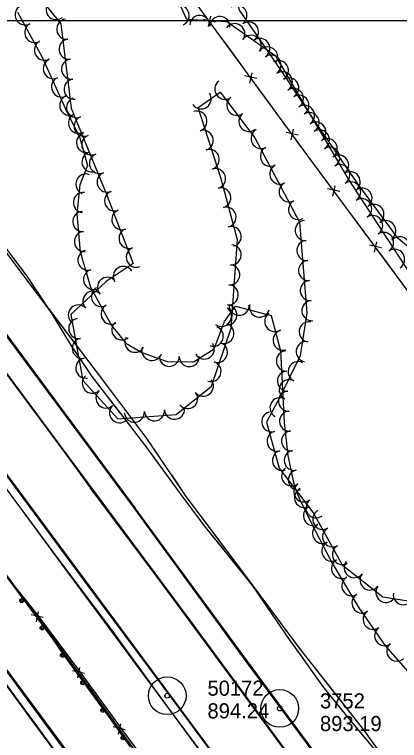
# Model space of a CAD drawing. Extents: x 353423 to 364002, y 127000 to 201942.
# Drawn here: x 360629.4 to 360782.5, y 130713.8 to 131002.4 of the extents above; entities that cross this region are included whole.
import ezdxf

# ---------------------------------------------------------------- set-up
doc = ezdxf.new("R2010")
doc.units = 0
for name, color, linetype in [('E_DTM_SlopeBottom', 7, 'Continuous'), ('E_DTM_SlopeTop', 7, 'Continuous'), ('E_FEN_Generic', 7, 'Continuous'), ('E_LAND_TreeLine', 7, 'Continuous'), ('E_MISCPROP', 7, 'Continuous'), ('E_RDWY_AsphConc', 7, 'Continuous'), ('E_STRUCT_WingWall', 7, 'Continuous')]:
    doc.layers.add(name, color=color, linetype=linetype)

msp = doc.modelspace()

# ---------------------------------------------------------------- linework, layer by layer
at = {"layer": 'E_DTM_SlopeBottom'}
for p, q in [((360706.61, 130997.63), (360707.52, 131001.76)), ((360709.33, 130999.4), (360704.52, 131000.49)), ((360723.06, 130975.14), (360723.97, 130979.27)), ((360725.77, 130976.91), (360720.96, 130978)), ((360742.22, 130954.42), (360737.41, 130955.51)), ((360739.5, 130952.65), (360740.41, 130956.78)), ((360758.77, 130932.03), (360753.95, 130933.08)), ((360756.07, 130930.24), (360756.94, 130934.37)), ((360775.38, 130909.66), (360770.56, 130910.71)), ((360772.67, 130907.87), (360773.55, 130912)), ((360638.1, 130760.93), (360638.97, 130765.04)), ((360640.78, 130762.71), (360636, 130763.76)), ((360654.55, 130738.72), (360655.43, 130742.82)), ((360657.23, 130740.5), (360652.46, 130741.55)), ((360673.46, 130718.1), (360668.7, 130719.21)), ((360670.76, 130716.35), (360671.69, 130720.44))]:
    msp.add_line(p, q, dxfattribs=at)
for points in [[(360846.85, 130810.08), (360797.17, 130877.39), (360745.71, 130946.7), (360683.64, 131031.59), (360622.34, 131114.26), (360585.07, 131164.23), (360537.48, 131228.34), (360481.2, 131304.74), (360413.99, 131394.8), (360339.31, 131495.85), (360284.37, 131569.67), (360237.23, 131634.52), (360168.57, 131726.41)], [(360776.97, 130574.69), (360746.67, 130616.52), (360699.41, 130679.17), (360658.68, 130735.65), (360605.88, 130806.93), (360546.91, 130886.24), (360510.01, 130936.13), (360465.18, 130997.46), (360404.07, 131080.41), (360366.6, 131130.68)], [(360714.49, 130989.4), (360708.61, 130997.44)], [(360721.17, 130980.26), (360714.49, 130989.4)], [(360730.93, 130966.91), (360725.05, 130974.95)], [(360737.61, 130957.77), (360730.93, 130966.91)], [(360747.39, 130944.43), (360745.71, 130946.7), (360741.5, 130952.46)], [(360754.14, 130935.35), (360747.39, 130944.43)], [(360764, 130922.07), (360758.06, 130930.06)], [(360770.75, 130912.98), (360764, 130922.07)], [(360780.61, 130899.7), (360774.67, 130907.69)], [(360787.35, 130890.61), (360780.61, 130899.7)], [(360629.51, 130775.03), (360623.63, 130782.97)], [(360636.19, 130766.01), (360629.51, 130775.03)], [(360645.96, 130752.82), (360640.08, 130760.76)], [(360652.64, 130743.79), (360645.96, 130752.82)], [(360662.35, 130730.56), (360658.68, 130735.65), (360656.53, 130738.55)], [(360668.92, 130721.45), (360662.35, 130730.56)], [(360678.52, 130708.14), (360672.74, 130716.15)]]:
    msp.add_lwpolyline(points, dxfattribs=at)
at = {"layer": 'E_DTM_SlopeTop'}
for points in [[(360348.28, 131250.08), (360369.39, 131222.01), (360390.81, 131193.42), (360416.32, 131158.48), (360439.11, 131127.81), (360463.79, 131094.42), (360489.48, 131059.85), (360520.12, 131018.05), (360542.16, 130987.92), (360568.89, 130951.58), (360593.62, 130918.56), (360623.44, 130878.78), (360649.22, 130844.17), (360677.4, 130806.22)], [(360342.07, 131246.99), (360365.58, 131214.1), (360392.18, 131176.62), (360416.35, 131143.21), (360442.56, 131107.65), (360463.21, 131079.76), (360489.86, 131043.68), (360516.52, 131007.72), (360539.58, 130976.46), (360567.88, 130937.95), (360588.25, 130910.71), (360616.6, 130872.32), (360648.71, 130829.12), (360659.61, 130814.18)], [(361333.55, 129917.72), (361268.46, 130006.01), (361189.85, 130112.75), (361142.67, 130176.31), (361088.86, 130249.79), (360994.04, 130376.87), (360928.62, 130465.05), (360871.56, 130543.5), (360815.21, 130618.95), (360766.71, 130684.28), (360721.66, 130745.05), (360677.21, 130805.9), (360595.4, 130915.9), (360546.5, 130984.06), (360499.99, 131045.42), (360426.96, 131144.04)], [(360419.47, 131139.59), (360478.07, 131059.84), (360541.82, 130973.68), (360588.71, 130910.37), (360647.11, 130831.47), (360699.04, 130761.76), (360750.66, 130691.62), (360805.87, 130616.86), (360864.14, 130537.84), (360910.27, 130475.6), (360951.2, 130420.07), (361004.77, 130348.23), (361046.61, 130292.04), (361097.13, 130223.94), (361149.43, 130153.39), (361185.11, 130104.98), (361238.11, 130033), (361245.88, 130022.49), (361278.08, 129978.64), (361333.1, 129905.4)], [(360337.83, 131131.57), (360358.59, 131103.63), (360410.73, 131033.01), (360469.38, 130953.56), (360514.36, 130893.15), (360555.3, 130837.54), (360604.51, 130771.17), (360655.75, 130702.06), (360692.79, 130651.26), (360700.18, 130641.04)], [(360392.82, 131129.19), (360439.78, 131065.72), (360491.21, 130996.27), (360566.57, 130894.7), (360647.89, 130784.33), (360688.43, 130729.6), (360741.87, 130657.22), (360775.19, 130612.07)], [(360770.85, 130623.99), (360731.32, 130677.71), (360684.37, 130741.2), (360627.35, 130818.29), (360564.03, 130903.58), (360518.64, 130964.96), (360463.16, 131040.47), (360396.39, 131130.9)], [(360812.38, 130484.47), (360679.44, 130663.54), (360601.08, 130770.21), (360543.32, 130848.21), (360486.67, 130924.56), (360443.57, 130982.64), (360405.94, 131033.09), (360347.68, 131112.32), (360339.61, 131123.22)], [(360915.39, 130428.25), (360885.77, 130468.28), (360854.3, 130510.8), (360823.95, 130551.75), (360794.76, 130591.46), (360773.92, 130619.47), (360751.38, 130649.91), (360722.07, 130689.97), (360692.78, 130729.59), (360658.7, 130775.33), (360626.52, 130818.94)], [(360787.07, 130577.55), (360781.17, 130594.57), (360775.15, 130611.63), (360774.45, 130613.59), (360767.1, 130623.57), (360748.79, 130648.37), (360729.58, 130674.29), (360711.81, 130698.39), (360689.89, 130727.84), (360668.06, 130757.8), (360647.03, 130785.8), (360625.85, 130814.41)], [(361335.19, 129902.03), (361317.97, 129925.09), (361294.2, 129957.22), (361266.66, 129994.48), (361242.03, 130027.81), (361217.11, 130061.23), (361186.78, 130102.37), (361155.57, 130144.32), (361126.8, 130183.16), (361098.06, 130221.84), (361070.02, 130259.76), (361036.43, 130304.8), (361006.19, 130345.98), (360970.52, 130394.27), (360936.12, 130440.54), (360901.22, 130487.47), (360871.26, 130528.04), (360838.83, 130571.83), (360808.58, 130612.92), (360780.05, 130651.51), (360745.78, 130697.86), (360715, 130739.66), (360684.42, 130781.1), (360659.61, 130814.18)], [(360570.32, 130810.78), (360600.22, 130770.91), (360638.59, 130718.65), (360671.71, 130673.89), (360707.05, 130626.12), (360742.48, 130578.27), (360774.17, 130535.49), (360800.97, 130499.08), (360825.44, 130466.23), (360849.91, 130433.42), (360876.06, 130397.89), (360904.66, 130359.17), (360936.36, 130316.65), (360963.75, 130279.7), (360997.86, 130233.57), (361031.14, 130188.46), (361063.99, 130144.35), (361101.47, 130093.76), (361133.47, 130050.11), (361168.56, 130002.53), (361203.91, 129954.89), (361239.46, 129906.99), (361266.3, 129870.87)], [(360575.18, 130810.12), (360596.24, 130781.82), (360623.79, 130744.57), (360648.33, 130711.2), (360671.72, 130679.59), (360689.22, 130656.1), (360698.8, 130644.93), (360715.58, 130625.81), (360728.01, 130611.1), (360747.76, 130588.17), (360764.98, 130569.46), (360773.42, 130562.42), (360776.51, 130560.85), (360778.18, 130560.7), (360780.45, 130560.58), (360783.15, 130561.35)], [(360974.98, 130403.77), (360946.02, 130442.35), (360923.23, 130473.25), (360897.45, 130508.23), (360870.85, 130544), (360842.47, 130582.65), (360817.74, 130615.85), (360781.38, 130665.29), (360748.12, 130710.1), (360720.12, 130748.06), (360677.4, 130806.22)]]:
    msp.add_lwpolyline(points, dxfattribs=at)
at = {"layer": 'E_FEN_Generic'}
for points in [[(360801.85, 130896.55), (360781.97, 130913.37), (360765.75, 130935.51), (360749.08, 130959.66), (360736.63, 130978.43), (360725.99, 130994.12), (360718.93, 131004.18), (360714.33, 131020.86), (360702.48, 131043.97), (360691.06, 131070.62), (360688.21, 131094.26), (360688.18, 131115.44), (360689.98, 131128.38), (360690.1, 131136.96)], [(360626.78, 131024.91), (360647.83, 130998.66), (360651.89, 130965.23), (360665.59, 130931.97), (360676.58, 130903.37), (360665.85, 130896.31), (360651.87, 130883.12), (360656.53, 130856.93), (360670.52, 130841.74), (360693.73, 130843.46), (360707.81, 130854.62), (360715.55, 130877.67), (360718.14, 130912.89), (360711.56, 130937.11), (360702.42, 130965.48), (360711.25, 130971.59), (360724.97, 130953.37), (360742.71, 130919.8), (360745.67, 130883.87), (360743.04, 130866.73), (360735.04, 130850.62), (360729.61, 130840.34), (360734.72, 130822.08), (360748.28, 130804.2)], [(360800.4, 130878.57), (360762.41, 130936.85), (360733.54, 130985.68), (360713.92, 130999.55), (360697.9, 131000.45), (360692.89, 131011.61)], [(360630.66, 131003.37), (360640.45, 130985.48), (360649.73, 130964.96), (360655.35, 130953.33), (360658.47, 130942.34), (360655.42, 130934.67), (360654.26, 130923.05), (360655.48, 130908.08), (360659.58, 130893.96), (360668, 130878.72), (360673.66, 130871.79), (360680.07, 130868.04), (360690.16, 130864.46), (360700.65, 130864.35), (360708.82, 130869.45), (360712.88, 130880.41), (360717.27, 130886.52), (360731.45, 130882.73), (360735.25, 130868.75), (360736.06, 130853.15), (360736.73, 130840.26), (360738.14, 130827.09), (360740.63, 130815.23), (360742.61, 130810.1), (360747.39, 130800.32), (360755.81, 130784.34), (360766.34, 130766.55), (360777, 130751.33), (360786.86, 130740.14)], [(360748.28, 130804.2), (360759.77, 130783.59), (360775.92, 130770.98), (360788.58, 130768.9)]]:
    msp.add_lwpolyline(points, dxfattribs=at)
for centre, start, end in [((360645.93, 131004.37), 128.72, 308.7047), ((360633.65, 131002.26), 118.6946, 298.6792), ((360694.9, 131002.02), 294.2053, 114.19), ((360717.88, 131002.04), 305.0791, 125.0638), ((360703.11, 130998.06), 356.7879, 176.7726), ((360637.48, 130995.25), 118.6946, 298.6792), ((360650.19, 130996.57), 96.9367, 276.9214), ((360711.1, 130997.61), 356.7879, 176.7726), ((360717.03, 130994.79), 324.7506, 144.7353), ((360722.47, 130995.49), 305.0791, 125.0638), ((360723.56, 130990.17), 324.7506, 144.7353), ((360641.32, 130988.25), 118.6946, 298.6792), ((360651.15, 130988.63), 96.9367, 276.9214), ((360726.99, 130988.93), 304.1109, 124.0956), ((360730.09, 130985.55), 324.7506, 144.7353), ((360644.82, 130980.89), 114.3497, 294.3344), ((360652.12, 130980.69), 96.9367, 276.9214), ((360731.47, 130982.3), 304.1109, 124.0956), ((360734.41, 130980.09), 300.5959, 120.5806), ((360735.93, 130975.68), 303.563, 123.5476), ((360648.11, 130973.61), 114.3497, 294.3344), ((360653.08, 130972.75), 96.9367, 276.9214), ((360713.04, 130972.69), 126.9849, 306.9696), ((360738.48, 130973.2), 300.5959, 120.5806), ((360740.36, 130969.01), 303.563, 123.5476), ((360651.4, 130966.33), 114.3497, 294.3344), ((360703.64, 130968.88), 214.6837, 34.6683), ((360742.55, 130966.31), 300.5959, 120.5806), ((360654.08, 130965.4), 112.3934, 292.3781), ((360717.85, 130966.3), 126.9849, 306.9696), ((360744.78, 130962.34), 303.563, 123.5476), ((360654.84, 130959.18), 115.7795, 295.7641), ((360657.13, 130958), 112.3934, 292.3781), ((360701.98, 130960.02), 287.8661, 107.8508), ((360722.66, 130959.91), 126.9849, 306.9696), ((360746.62, 130959.43), 300.5959, 120.5806), ((360749.28, 130955.68), 304.6291, 124.6138), ((360704.43, 130952.41), 287.8661, 107.8508), ((360727.47, 130953.12), 117.8652, 297.8499), ((360750.69, 130952.54), 300.5959, 120.5806), ((360658.04, 130951.5), 105.8876, 285.8723), ((360660.17, 130950.61), 112.3934, 292.3781), ((360753.82, 130949.09), 304.6291, 124.6138), ((360660.23, 130943.81), 105.8876, 285.8723), ((360663.22, 130943.21), 112.3934, 292.3781), ((360706.88, 130944.8), 287.8661, 107.8508), ((360731.2, 130946.05), 117.8652, 297.8499), ((360754.77, 130945.66), 300.5959, 120.5806), ((360758.37, 130942.5), 304.6291, 124.6138), ((360709.33, 130937.18), 287.8661, 107.8508), ((360734.94, 130938.98), 117.8652, 297.8499), ((360758.84, 130938.77), 300.5959, 120.5806), ((360657.81, 130935.01), 68.321, 248.3057), ((360666.27, 130935.81), 112.3934, 292.3781), ((360762.92, 130935.92), 304.6291, 124.6138), ((360738.68, 130931.91), 117.8652, 297.8499), ((360763.12, 130931.91), 303.1113, 123.096), ((360711.44, 130929.57), 285.21, 105.1947), ((360767.64, 130929.38), 306.2479, 126.2326), ((360656.83, 130927.71), 84.2761, 264.2608), ((360669.23, 130928.33), 111.0267, 291.0114), ((360742.42, 130924.84), 117.8652, 297.8499), ((360767.49, 130925.21), 303.1113, 123.096), ((360772.37, 130922.93), 306.2479, 126.2326), ((360656.59, 130920.13), 94.6588, 274.6435), ((360672.1, 130920.86), 111.0267, 291.0114), ((360713.54, 130921.85), 285.21, 105.1947), ((360771.86, 130918.51), 303.1113, 123.096), ((360715.63, 130914.13), 285.21, 105.1947), ((360745.08, 130916.57), 94.7195, 274.7041), ((360777.1, 130916.48), 306.2479, 126.2326), ((360657.24, 130912.17), 94.6588, 274.6435), ((360674.97, 130913.4), 111.0267, 291.0114), ((360776.23, 130911.81), 303.1113, 123.096), ((360745.74, 130908.6), 94.7195, 274.7041), ((360782.62, 130910.08), 319.7685, 139.7531), ((360677.84, 130905.93), 111.0267, 291.0114), ((360715.6, 130906.91), 265.8019, 85.7865), ((360658.62, 130904.77), 106.2336, 286.2182), ((360780.6, 130905.11), 303.1113, 123.096), ((360746.39, 130900.63), 94.7195, 274.7041), ((360660.85, 130897.09), 106.2336, 286.2182), ((360672.67, 130898.29), 33.3564, 213.3411), ((360715.01, 130898.94), 265.8019, 85.7865), ((360666.4, 130893.95), 43.3498, 223.3345), ((360714.43, 130890.96), 265.8019, 85.7865), ((360747.05, 130892.66), 94.7195, 274.7041), ((360660.59, 130888.46), 43.3498, 223.3345), ((360663.99, 130890.3), 118.9101, 298.8948), ((360654.77, 130882.97), 43.3498, 223.3345), ((360667.85, 130883.31), 118.9101, 298.8948), ((360713.84, 130882.98), 265.8019, 85.7865), ((360718.77, 130886.84), 180.6319, 0.6166), ((360726.88, 130886.11), 165.0212, 345.0059), ((360747.71, 130884.69), 94.7195, 274.7041), ((360711.73, 130882.39), 234.3541, 54.3388), ((360732.92, 130880.39), 125.2573, 305.242), ((360654.98, 130877.58), 100.0887, 280.0734), ((360672.09, 130877.02), 129.2547, 309.2394), ((360708.47, 130874.52), 249.6794, 69.6641), ((360712.67, 130875.66), 251.4472, 71.4319), ((360746.63, 130876.29), 81.2841, 261.2688), ((360736.27, 130872.96), 105.2, 285.1847), ((360656.38, 130869.71), 100.0887, 280.0734), ((360677.25, 130872.11), 149.7073, 329.692), ((360710.12, 130868.07), 251.4472, 71.4319), ((360745.42, 130868.38), 81.2841, 261.2688), ((360684.07, 130868.84), 160.4312, 340.4159), ((360704.87, 130869.45), 211.9323, 31.917), ((360690.97, 130866.54), 179.4503, 359.435), ((360698.96, 130866.46), 179.4503, 359.435), ((360737.56, 130864.67), 92.9906, 272.9753), ((360657.78, 130861.83), 100.0887, 280.0734), ((360707.57, 130860.49), 251.4472, 71.4319), ((360742.25, 130860.42), 63.5945, 243.5792), ((360737.97, 130856.69), 92.9906, 272.9753), ((360660.37, 130855.85), 132.6628, 312.6474), ((360704.54, 130854.7), 218.42, 38.4047), ((360738.69, 130853.25), 63.5945, 243.5792), ((360665.79, 130849.97), 132.6628, 312.6474), ((360698.28, 130849.73), 218.42, 38.4047), ((360738.39, 130848.72), 92.9887, 272.9734), ((360735.02, 130846.09), 62.1729, 242.1576), ((360671.21, 130844.09), 132.6628, 312.6474), ((360693.04, 130845.5), 184.2423, 4.227), ((360677.08, 130844.32), 184.2423, 4.227), ((360685.06, 130844.91), 184.2423, 4.227), ((360731.73, 130840.52), 105.622, 285.6066), ((360738.8, 130840.74), 92.9887, 272.9734), ((360733.89, 130832.82), 105.622, 285.6066), ((360739.62, 130832.9), 96.1186, 276.1032), ((360736.04, 130825.12), 105.622, 285.6066), ((360740.68, 130825.2), 101.8454, 281.8301), ((360739.66, 130819.02), 127.1924, 307.177), ((360742.31, 130817.38), 101.8454, 281.8301), ((360744.5, 130812.65), 127.1924, 307.177), ((360744.81, 130810.36), 116.0545, 296.0392), ((360749.33, 130806.27), 127.1924, 307.177), ((360748.32, 130803.19), 116.0545, 296.0392), ((360752.06, 130801.72), 119.1381, 299.1228), ((360751.95, 130796.14), 117.774, 297.7587), ((360755.95, 130794.74), 119.1381, 299.1228), ((360755.67, 130789.07), 117.774, 297.7587), ((360759.84, 130787.75), 119.1381, 299.1228), ((360759.51, 130782.19), 120.6391, 300.6238), ((360764.52, 130782.53), 142.0387, 322.0234), ((360770.83, 130777.61), 142.0387, 322.0234), ((360763.58, 130775.31), 120.6391, 300.6238), ((360777.14, 130772.69), 142.0387, 322.0234), ((360767.65, 130768.44), 120.6391, 300.6238), ((360784.06, 130771.76), 170.6799, 350.6646), ((360772.09, 130761.99), 125.0214, 305.0061), ((360776.67, 130755.45), 125.0214, 305.0061), ((360781.5, 130749.39), 131.4057, 311.3904)]:
    msp.add_arc(centre, 4, start, end, dxfattribs=at)
at = {"layer": 'E_LAND_TreeLine'}
for q in [(363500, 131000), (364000, 131000)]:
    msp.add_line((360000, 131000), q, dxfattribs=at)
at = {"layer": 'E_MISCPROP'}
msp.add_lwpolyline([(360779.14, 130572.84), (360757.56, 130601.16), (360709.1, 130666.11), (360653.76, 130741.93), (360609.58, 130801.27)], dxfattribs=at)
msp.add_lwpolyline([(360779.14, 130572.84), (360757.56, 130601.16), (360709.1, 130666.11), (360653.76, 130741.93), (360609.58, 130801.27)], dxfattribs=at)
for centre, radius in [((360632.28, 130769.45), 0.79), ((360632.26, 130769.49), 0.398), ((360640.38, 130758.57), 0.79), ((360640.36, 130758.61), 0.398), ((360648.48, 130747.7), 0.79), ((360648.46, 130747.73), 0.398), ((360656.54, 130736.79), 0.79), ((360656.51, 130736.83), 0.398), ((360664.53, 130725.84), 0.79), ((360664.51, 130725.87), 0.398), ((360672.53, 130714.88), 0.79), ((360672.5, 130714.92), 0.398)]:
    msp.add_circle(centre, radius, dxfattribs=at)
at = {"layer": 'E_RDWY_AsphConc'}
for centre, radius in [((360690.16, 130731.61), 7.5), ((360690.16, 130731.61), 7.5), ((360734.92, 130726.55), 7.5), ((360734.92, 130726.55), 7.5), ((360690.16, 130731.61), 0.96), ((360690.16, 130731.61), 0.96), ((360734.92, 130726.55), 0.96), ((360734.92, 130726.55), 0.96)]:
    msp.add_circle(centre, radius, dxfattribs=at)
at = {"layer": 'E_STRUCT_WingWall'}
for points in [[(360564.76, 131000.26), (360572.11, 130989.4), (360581.58, 130973.94), (360592.1, 130958.32), (360602.22, 130944.58), (360612.08, 130929.44), (360624.42, 130911.69), (360634.62, 130897.98), (360644.69, 130882.76), (360652, 130870.76), (360660.15, 130858.56), (360671.58, 130843.76), (360681.96, 130830.3), (360694.8, 130812.62)], [(360564.35, 130994.96), (360591.08, 130958.39), (360617.07, 130919.63), (360639.79, 130889.58), (360661.49, 130860.97), (360681.66, 130834.2), (360697.6, 130810.86), (360722.75, 130777.24), (360743.2, 130749.8), (360768.63, 130717.47), (360784.71, 130695.06), (360798.65, 130676.94), (360813.5, 130656.32), (360840.51, 130620.35), (360867.84, 130585.1), (360898.21, 130544.91), (360920.78, 130515.95), (360944.48, 130484.11), (360969.8, 130448.78), (360992.09, 130420.31)], [(360631.69, 130901.92), (360632.89, 130900.32)], [(360631.71, 130900.27), (360632.95, 130898.63)], [(360635.23, 130897.07), (360636.33, 130895.41)], [(360635.43, 130895.35), (360636.67, 130893.7)], [(360539.71, 130892.11), (360556.19, 130870.52), (360573.57, 130845.95), (360596.64, 130815.78), (360620.66, 130785.88), (360637.81, 130764.68), (360655.81, 130740.6), (360674.6, 130714.75), (360695.46, 130686.95), (360714.78, 130661.45), (360734.79, 130634.17), (360753.13, 130610.35), (360771.12, 130584.61), (360771.34, 130581.21)], [(360638.54, 130892.07), (360644.69, 130882.76), (360652, 130870.76), (360654.1, 130867.61)], [(360639.15, 130890.42), (360639.79, 130889.58), (360640.39, 130888.78)], [(360642.88, 130885.51), (360660.9, 130861.75)], [(360654.1, 130867.61), (360660.15, 130858.56), (360671.22, 130844.22)], [(360660.9, 130861.75), (360661.49, 130860.97), (360678.85, 130837.92)], [(360673.67, 130841.05), (360674.89, 130839.47)], [(360677.33, 130836.3), (360678.55, 130834.72)], [(360681.32, 130834.64), (360681.66, 130834.2), (360682.51, 130832.95)], [(360680.99, 130831.55), (360681.96, 130830.3), (360682.21, 130829.96)], [(360684.83, 130829.56), (360685.99, 130827.86)], [(360684.56, 130826.72), (360694.8, 130812.62)], [(360688.31, 130824.46), (360689.47, 130822.76)], [(360691.79, 130819.36), (360697.6, 130810.86), (360709.3, 130795.22)], [(360600.44, 130813.6), (360609.2, 130802.07), (360619.47, 130788.47), (360631.82, 130771.61), (360640.52, 130760), (360648.21, 130748.81), (360657.36, 130736.23), (360666.8, 130723.3), (360675.45, 130711.3)], [(360694.8, 130812.62), (360704.86, 130799.11), (360714.3, 130787.51), (360724.1, 130775.26), (360731.75, 130764.02), (360738.62, 130754.02), (360745.84, 130744.05), (360751.98, 130735.45), (360760.8, 130724.35), (360771.11, 130711.9), (360779.58, 130702.06), (360788.3, 130692.08)], [(360694.8, 130812.62), (360704.86, 130799.11), (360712.53, 130789.68)], [(360709.3, 130795.22), (360722.75, 130777.24), (360727.16, 130771.33)], [(360616.65, 130790.87), (360620.66, 130785.88), (360634.34, 130768.98)], [(360715.05, 130786.57), (360716.3, 130785.01)], [(360718.8, 130781.89), (360720.05, 130780.32)], [(360722.55, 130777.2), (360723.8, 130775.64)], [(360630.98, 130772.76), (360631.82, 130771.61), (360640.52, 130760), (360647.92, 130749.23)], [(360726.08, 130772.35), (360731.75, 130764.02), (360738.62, 130754.02), (360742.6, 130748.52)], [(360634.34, 130768.98), (360637.81, 130764.68), (360651.36, 130746.55)], [(360729.62, 130768.03), (360730.85, 130766.38)], [(360733.3, 130763.08), (360734.53, 130761.43)], [(360736.99, 130758.13), (360738.22, 130756.48)], [(360740.68, 130753.18), (360743.2, 130749.8), (360759.03, 130729.67)], [(360647.92, 130749.23), (360648.21, 130748.81), (360657.36, 130736.23), (360664.98, 130725.78)], [(360742.6, 130748.52), (360745.84, 130744.05), (360751.98, 130735.45), (360760.01, 130725.34)], [(360653.69, 130743.44), (360654.85, 130741.89)], [(360657.15, 130738.76), (360658.29, 130737.18)], [(360660.58, 130734.04), (360661.72, 130732.47)], [(360664, 130729.33), (360674.6, 130714.75), (360680.68, 130706.64)], [(360759.03, 130729.67), (360768.63, 130717.47), (360776.97, 130705.85)], [(360667.34, 130722.55), (360668.51, 130720.93)], [(360762.54, 130722.24), (360763.82, 130720.7)], [(360670.85, 130717.68), (360672.02, 130716.06)], [(360766.37, 130717.62), (360767.64, 130716.08)]]:
    msp.add_lwpolyline(points, dxfattribs=at)

# ---------------------------------------------------------------- texts
at = {"layer": 'E_RDWY_AsphConc'}
for s, p in [('50172', (360706.16, 130731.61)), ('50172', (360706.16, 130731.61)), ('3752', (360750.92, 130726.55)), ('3752', (360750.92, 130726.55)), ('894.24', (360706.16, 130722.61)), ('894.24', (360706.16, 130722.61)), ('893.19', (360750.92, 130717.55)), ('893.19', (360750.92, 130717.55))]:
    msp.add_text(s, height=6, dxfattribs=at).set_placement(p)

doc.saveas('drawing.dxf')
